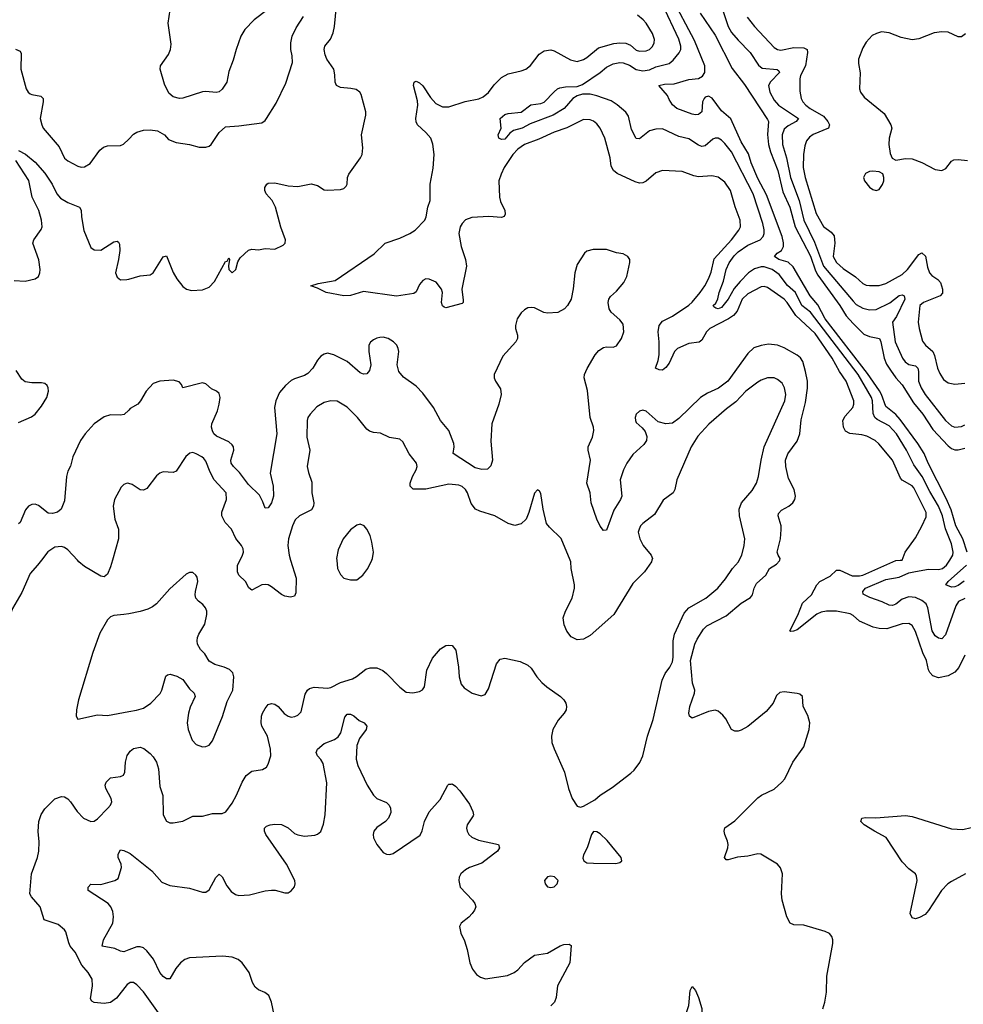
# Model space of a CAD drawing. Header units: inches. Extents: x 1649636 to 1815363, y 506543 to 641975.
# Tile 434 of 656: x 1739336 to 1745082, y 617297 to 623291. Entities that reach past the tile are written whole.
import ezdxf

# ---------------------------------------------------------------- set-up
doc = ezdxf.new("R2010")
doc.units = ezdxf.units.IN
doc.header["$MEASUREMENT"] = 0
for name, color, linetype in [('B7631', 7, 'Continuous'), ('B7632', 7, 'Continuous'), ('B7641', 7, 'Continuous'), ('B7642', 7, 'Continuous')]:
    doc.layers.add(name, color=color, linetype=linetype)

msp = doc.modelspace()

# ---------------------------------------------------------------- linework, layer by layer
at = {"layer": 'B7631', "color": 5}
for points, elevation in [([(1739468.4, 620000), (1739445.3, 619970), (1739400, 619920), (1739350, 619804.4), (1739293.6, 619706.4), (1739210, 619487), (1739190, 619463.7), (1739170, 619476), (1739122.6, 619622.6), (1739081.2, 619701.2), (1739050, 619792), (1739030, 619824.5), (1738978.7, 619878.7), (1738969.7, 619909.7), (1738962.9, 619970), (1738946.9, 620000)], 640), ([(1739901.3, 620000), (1739890, 619959.8), (1739870, 619916), (1739850, 619899.5), (1739830, 619902.7), (1739730, 619962), (1739697, 619990), (1739688, 620000)], 640), ([(1740000, 619674.5), (1739970, 619668.8), (1739910, 619664.5), (1739890, 619656.4), (1739870, 619636.9), (1739824.2, 619555.8), (1739781.9, 619438.1), (1739694.8, 619150), (1739681.5, 619090), (1739681.1, 619050), (1739690, 619033.4), (1739810, 619059.1), (1739870, 619054.9), (1740000, 619078.5)], 660), ([(1740000, 617423.7), (1739990, 617418), (1739926.5, 617333.5), (1739890, 617308.4), (1739850, 617302.4), (1739790, 617307.1), (1739775.1, 617315.1), (1739768, 617330), (1739779.8, 617410), (1739776.8, 617450), (1739753.1, 617490), (1739714.1, 617534.1), (1739674.8, 617614.8), (1739644.7, 617650), (1739635.1, 617670), (1739617.4, 617737.4), (1739609.6, 617750), (1739570, 617782.6), (1739486.3, 617810), (1739460.3, 617890), (1739408.2, 617950), (1739397.4, 617970), (1739408.7, 618090), (1739445.3, 618190), (1739453.3, 618230), (1739454.6, 618285.4), (1739449.3, 618349.3), (1739453.7, 618410), (1739468.1, 618451.9), (1739490, 618487.3), (1739550, 618546.7), (1739590, 618562.4), (1739610, 618560.4), (1739630, 618548.4), (1739646.7, 618530), (1739686, 618470), (1739724.4, 618430), (1739770, 618410.3), (1739790, 618412.4), (1739810, 618426.4), (1739873, 618490), (1739889.7, 618510), (1739896.9, 618530), (1739894.3, 618550), (1739861.5, 618610), (1739857.2, 618630), (1739862.2, 618650), (1739890, 618674.7), (1739950, 618682.6), (1739968.3, 618691.7), (1739976.4, 618710), (1739979.8, 618770), (1739990, 618811.8), (1740000, 618825.1)], 640), ([(1740000, 617627.5), (1739970, 617616.3), (1739950, 617620.5), (1739916.4, 617636.4), (1739839, 617650), (1739845.7, 617690), (1739903.5, 617790), (1739907.4, 617830), (1739902.7, 617862.7), (1739891.5, 617890), (1739875.6, 617910), (1739753.2, 617990), (1739752.7, 618010), (1739770, 618027.3), (1739830, 618025.3), (1739915.3, 618050), (1739936.6, 618063.4), (1739956.2, 618130), (1739953.6, 618150), (1739936.9, 618190), (1739936.2, 618210), (1739950, 618236.3), (1739970, 618233), (1740000, 618218.8)], 620)]:
    msp.add_lwpolyline(points, dxfattribs=dict(at, elevation=elevation))
at = {"layer": 'B7632', "color": 5}
for points, elevation in [([(1739310.4, 623110.4), (1739338.4, 623098.4), (1739344.9, 623084.9), (1739343.7, 622990), (1739375.5, 622870), (1739387.7, 622850), (1739400.3, 622840.3), (1739410, 622834.9), (1739464.9, 622824.9), (1739479.3, 622810), (1739480.3, 622790), (1739461.5, 622690), (1739470.3, 622650), (1739480.3, 622630), (1739576.1, 622516.1), (1739610, 622448.7), (1739630, 622432), (1739690, 622398.4), (1739710, 622392.7), (1739730, 622394.9), (1739764.6, 622415.4), (1739824.1, 622495.9), (1739845.9, 622514.1), (1739870, 622522.4), (1739950, 622525.5), (1739967.7, 622532.3), (1740000, 622564)], 640), ([(1739330, 622494), (1739372, 622472), (1739430, 622422.8), (1739490, 622355.8), (1739533.4, 622290), (1739563.2, 622230), (1739584.5, 622204.5), (1739630, 622176.9), (1739700.5, 622150), (1739710.2, 622130.2), (1739712.1, 622090), (1739726.7, 622006.7), (1739770, 621903.8), (1739790, 621890.4), (1739830, 621888.5), (1739910, 621937.6), (1739930, 621942), (1739937.3, 621937.3), (1739944.4, 621924.4), (1739945.8, 621885.9), (1739938.5, 621830), (1739920.3, 621750), (1739930, 621723), (1739950, 621707.9), (1739989, 621709), (1740000, 621712.1)], 620), ([(1739302.4, 621702.4), (1739370, 621699.5), (1739430, 621713.4), (1739450, 621726.4), (1739459.3, 621750), (1739460.2, 621770), (1739452, 621828), (1739416.8, 621930), (1739421.7, 621950), (1739467.5, 622012.5), (1739473.5, 622030), (1739469.8, 622070), (1739452, 622130), (1739412.8, 622210), (1739391.3, 622311.3), (1739313.2, 622433.2)], 620), ([(1739330, 620839), (1739407.3, 620872.7), (1739431.5, 620888.5), (1739470, 620937.1), (1739501.1, 620990), (1739511.5, 621030), (1739509.6, 621049.6), (1739502.9, 621062.9), (1739490, 621076), (1739470, 621080.9), (1739410, 621079.6), (1739370, 621085.6), (1739350, 621102), (1739314.9, 621154.9)], 620), ([(1740000, 620914), (1739972.3, 620887.7), (1739950, 620883.1), (1739890, 620885.1), (1739850, 620873.5), (1739790.3, 620830), (1739735.3, 620770), (1739706.7, 620730), (1739660.3, 620630), (1739646.3, 620573.7), (1739630, 620542.7), (1739621.3, 620510), (1739610, 620362), (1739588.7, 620311.3), (1739567.5, 620292.5), (1739535.3, 620284.7), (1739510, 620286.4), (1739450, 620332.3), (1739430, 620340.9), (1739410, 620338.4), (1739390, 620329.6), (1739372.3, 620307.7), (1739338.4, 620230), (1739330, 620222.4)], 620), ([(1740000, 620466.8), (1739990, 620469.3), (1739970, 620461.2), (1739954.4, 620445.6), (1739914.4, 620370), (1739904.9, 620330), (1739914.9, 620250), (1739937.4, 620190), (1739937.9, 620130), (1739901.3, 620000)], 640), ([(1739688, 620000), (1739630, 620064.4), (1739610, 620076.9), (1739590, 620084), (1739550, 620079.7), (1739508.2, 620051.8), (1739468.4, 620000)], 640)]:
    msp.add_lwpolyline(points, dxfattribs=dict(at, elevation=elevation))
at = {"layer": 'B7641', "color": 5}
for points, elevation in [([(1740000, 618825.1), (1740010, 618838.3), (1740030, 618853.4), (1740070, 618862.3), (1740093.1, 618853.1), (1740130, 618824.4), (1740150, 618803.8), (1740170.2, 618770), (1740181.5, 618730), (1740190, 618622), (1740208.5, 618568.5), (1740210.5, 618450.5), (1740230, 618411), (1740250, 618401), (1740270, 618400.7), (1740330, 618410.7), (1740390, 618442.4), (1740450, 618441.2), (1740510, 618457.3), (1740570, 618459), (1740591.2, 618468.8), (1740630, 618521.7), (1740657, 618570), (1740690.9, 618650), (1740715.8, 618690), (1740750, 618716), (1740814.2, 618725.8), (1740838.7, 618741.3), (1740850, 618758), (1740865.6, 618810), (1740864.2, 618850), (1740844.4, 618930), (1740811.1, 618990), (1740806, 619010), (1740808.6, 619050), (1740815.1, 619070), (1740830, 619098), (1740850, 619121.6), (1740870, 619128.2), (1740890, 619123.8), (1740910, 619110.4), (1740946.6, 619066.6), (1740970, 619050.3), (1740990, 619045.6), (1741012, 619048), (1741030, 619056.1), (1741050, 619077.6), (1741075, 619185), (1741088.8, 619210), (1741101.4, 619218.6), (1741130, 619226.8), (1741210, 619220.8), (1741230, 619225.1), (1741290, 619255), (1741362.4, 619277.6), (1741387.8, 619292.2), (1741443.1, 619336.9), (1741470, 619345.7), (1741510, 619344.2), (1741547.9, 619327.9), (1741570.4, 619310), (1741650, 619226.4), (1741690, 619197.4), (1741730, 619192.6), (1741770, 619201.7), (1741788.4, 619211.6), (1741801.6, 619230), (1741815.1, 619330), (1741850, 619403), (1741898.3, 619461.7), (1741930, 619480.7), (1741950, 619482.8), (1741970, 619481), (1741992.8, 619452.8), (1742008.2, 619350), (1742012.4, 619290), (1742025.1, 619245.1), (1742043.1, 619223.1), (1742091.3, 619190), (1742145.2, 619174.8), (1742170, 619182.8), (1742190, 619218), (1742239.5, 619370), (1742262.7, 619397.3), (1742290, 619403.8), (1742382.8, 619382.8), (1742430, 619360.7), (1742450, 619342.8), (1742484.9, 619290), (1742515.8, 619255.8), (1742544.9, 619230), (1742630, 619170.4), (1742650.3, 619150.2), (1742662.4, 619130), (1742666.4, 619110), (1742663.1, 619090), (1742651.6, 619068.5), (1742614.1, 619025.9), (1742582.4, 618970), (1742574.9, 618930), (1742577.1, 618890), (1742590, 618851), (1742654.4, 618710), (1742678.4, 618610), (1742699.3, 618550), (1742730, 618502.8), (1742750, 618496.3), (1742770, 618502.4), (1742838.2, 618541.8), (1742869.8, 618570.2), (1742942.6, 618617.4), (1743056.5, 618703.5), (1743078, 618722), (1743111.6, 618768.4), (1743129.7, 618810), (1743158.3, 618930), (1743192.6, 619030), (1743248.8, 619270), (1743265.8, 619310), (1743295, 619350), (1743310, 619380.7), (1743314.3, 619410), (1743315, 619510), (1743322.2, 619550), (1743382.6, 619677.4), (1743410, 619711.2), (1743514, 619770), (1743587.2, 619830), (1743633.9, 619886.1), (1743675.6, 619950), (1743711.8, 619990), (1743717, 620000)], 640), ([(1740985.5, 620000), (1741019.2, 619890), (1741018, 619802), (1741010, 619780.9), (1740985.3, 619774.7), (1740950, 619781.1), (1740930, 619791.1), (1740870, 619838), (1740850, 619849.7), (1740830, 619853.3), (1740810, 619849.7), (1740750, 619818.4), (1740731.3, 619831.3), (1740710.9, 619870.9), (1740671.3, 619910), (1740662, 619930), (1740662.8, 619970), (1740678.3, 620000)], 640), ([(1741266.5, 620000), (1741272.2, 619950), (1741290, 619914), (1741310, 619890.6), (1741350, 619880.5), (1741390, 619880.7), (1741426, 619910), (1741455.1, 619950), (1741479.6, 620000)], 660), ([(1743186.1, 620000), (1743183.7, 619990), (1743139.5, 619930), (1743070, 619857.6), (1742954, 619670), (1742810, 619541.6), (1742770, 619520.5), (1742730, 619516.2), (1742694.7, 619534.7), (1742668.4, 619568.4), (1742652.3, 619607.7), (1742645.2, 619650), (1742659.5, 619690), (1742699.5, 619770), (1742714, 619830), (1742714, 619850), (1742694, 619950), (1742691.8, 619990), (1742687.7, 620000)], 640), ([(1744226, 617270), (1744238.4, 617310), (1744248.9, 617370), (1744251.6, 617468.4), (1744287.3, 617667.3), (1744287.3, 617690), (1744280.9, 617710), (1744267.6, 617727.6), (1744240.5, 617740.5), (1744110, 617777.6), (1744050, 617779.6), (1744027.6, 617790), (1744006.9, 617830), (1743978.9, 617930), (1743973.7, 617970), (1743979.7, 618090), (1743968.1, 618128.1), (1743949.7, 618149.7), (1743848, 618210), (1743830, 618212), (1743770, 618198.5), (1743707.1, 618192.9), (1743650, 618176.2), (1743637.2, 618177.2), (1743627, 618190), (1743648, 618250), (1743649.7, 618270), (1743646.3, 618290), (1743629.6, 618330.4), (1743626, 618350), (1743629.8, 618370.2), (1743690, 618414), (1743830, 618554.4), (1743852.7, 618570), (1743930, 618607), (1743977.6, 618650), (1743995.1, 618670), (1744044.2, 618770), (1744110, 618864.9), (1744143.7, 618970), (1744146.6, 619010), (1744135.1, 619055.1), (1744107, 619110), (1744102, 619170), (1744085.2, 619185.2), (1744069.4, 619189.4), (1743990, 619199.7), (1743964.4, 619195.6), (1743943.4, 619176.6), (1743923, 619130), (1743881.1, 619078.9), (1743770, 618988), (1743730, 618965.6), (1743710, 618959.6), (1743690, 618959.6), (1743670, 618969.6), (1743635.3, 619035.3), (1743617.8, 619057.8), (1743590, 619081.6), (1743570, 619086.6), (1743530, 619078.8), (1743430, 619038.3), (1743413.6, 619050), (1743409.8, 619069.8), (1743415.9, 619110), (1743445.8, 619190), (1743447.6, 619210), (1743432.4, 619252.4), (1743420.7, 619390), (1743447.3, 619490), (1743460.5, 619519.5), (1743499.8, 619580.2), (1743519, 619601), (1743638, 619662), (1743730, 619739.3), (1743785.9, 619774.1), (1743798.5, 619790), (1743809, 619830), (1743822.5, 619857.5), (1743878.8, 619910), (1743902.5, 619950), (1743943.5, 619976.5), (1743963.3, 619996.7), (1743964.1, 620000)], 620), ([(1745090, 619421.6), (1745053.4, 619346.6), (1745030, 619318.9), (1744990, 619296.3), (1744930, 619284.7), (1744895.9, 619295.9), (1744877.5, 619317.5), (1744870, 619332.3), (1744856.8, 619390), (1744836, 619436), (1744790, 619566), (1744770, 619602.6), (1744750, 619614.5), (1744710, 619613.5), (1744616.9, 619583.1), (1744570, 619584.4), (1744533.2, 619593.2), (1744450, 619629.8), (1744410, 619664), (1744392.9, 619672.9), (1744310, 619689.5), (1744249.2, 619690.8), (1744215.5, 619684.5), (1744190, 619672.1), (1744070, 619577.4), (1744048.4, 619568.5), (1744030, 619566), (1744025.1, 619570), (1744073.5, 619666.5), (1744101.6, 619738.4), (1744158, 619790), (1744189.3, 619850.7), (1744208.5, 619871.5), (1744270, 619902.7), (1744310, 619939.7), (1744330, 619940.2), (1744404.7, 619904.7), (1744450, 619904.6), (1744470, 619909.6), (1744670, 619998), (1744696.7, 620000)], 580), ([(1745090, 619767.8), (1745052, 619748), (1745036.8, 619723.2), (1744973.6, 619546.4), (1744950, 619521.7), (1744930, 619525.1), (1744910, 619539.7), (1744891.6, 619570), (1744866.4, 619710), (1744854.7, 619734.7), (1744830, 619755.9), (1744790, 619772.8), (1744750, 619777.7), (1744710, 619763), (1744670, 619731.9), (1744650, 619724.1), (1744630, 619725.7), (1744587.4, 619747.4), (1744512.7, 619772.7), (1744472.8, 619792.8), (1744469.7, 619810), (1744485.3, 619830), (1744610, 619882.8), (1744690, 619897.7), (1744750, 619922.4), (1744790, 619932), (1744870, 619946.5), (1744930, 619943.9), (1744955.4, 619950), (1744978.6, 619970), (1744998.6, 620000)], 560), ([(1745086.8, 619873.2), (1745050, 619845.7), (1745030, 619837.9), (1745010, 619836.2), (1744975.1, 619850), (1744989.6, 619870), (1745101.4, 619970)], 540), ([(1740000, 619078.5), (1740047.1, 619087.1), (1740090, 619100.3), (1740134.7, 619130), (1740191.5, 619188.5), (1740202.6, 619210), (1740226.3, 619293.7), (1740237, 619303), (1740252.9, 619307.1), (1740294.1, 619294.1), (1740330, 619273.4), (1740370, 619216.3), (1740398.8, 619190), (1740404, 619170), (1740374.4, 619105.6), (1740364.2, 619070), (1740356.5, 619010), (1740362, 618970), (1740385.7, 618905.7), (1740410, 618878.8), (1740450, 618864.9), (1740470, 618866.8), (1740490, 618874.8), (1740510, 618901), (1740571.7, 619048.3), (1740600.3, 619139.7), (1740633.6, 619210), (1740639.3, 619290), (1740634, 619314), (1740614, 619334), (1740582, 619350), (1740524.9, 619364.9), (1740490, 619386.6), (1740463.7, 619430), (1740436.9, 619456.9), (1740419.6, 619490), (1740416.2, 619510), (1740419.5, 619530), (1740427, 619550), (1740463.7, 619610), (1740475.6, 619670), (1740475.1, 619690), (1740467.3, 619710), (1740452, 619730), (1740426, 619750), (1740409.5, 619770), (1740405.1, 619790), (1740407.3, 619810), (1740420.9, 619870), (1740416.6, 619896.6), (1740409, 619910), (1740390, 619925.2), (1740370, 619926), (1740350, 619916), (1740250, 619825.2), (1740170, 619734.5), (1740144.2, 619715.8), (1740117.5, 619702.5), (1740070, 619687.8), (1740000, 619674.5)], 660), ([(1740000, 618218.8), (1740010, 618214), (1740140.9, 618110), (1740201.1, 618041.1), (1740250, 618019.6), (1740370, 618003.8), (1740450, 617978.5), (1740470, 617978.9), (1740490, 617994), (1740530, 618067.7), (1740550, 618088), (1740570, 618073), (1740597.4, 618017.4), (1740623.6, 617983.6), (1740650, 617964.6), (1740670, 617959.6), (1740736.3, 617963.7), (1740830, 617987.4), (1740870, 617992.2), (1740892.1, 617992.1), (1740950, 617975.5), (1740970, 617976.3), (1740990, 617987.7), (1741010, 618012), (1741014.5, 618030), (1741011.8, 618050), (1740960.5, 618150), (1740835.3, 618330), (1740826, 618350), (1740826, 618370), (1740838.9, 618381.1), (1740861.2, 618390), (1740890, 618393.7), (1740930, 618390.9), (1740970, 618370.2), (1741010, 618336.5), (1741030, 618327.8), (1741070, 618320.6), (1741134.3, 618325.7), (1741150, 618332), (1741170.8, 618349.2), (1741186.6, 618393.4), (1741196.8, 618450), (1741205.9, 618645.9), (1741183.6, 618763.6), (1741170, 618787.3), (1741149.6, 618810), (1741140.7, 618830), (1741149.5, 618850), (1741190, 618884.6), (1741252.1, 618907.9), (1741275.2, 618924.8), (1741291.2, 618950), (1741315.1, 619044.9), (1741330, 619062), (1741350, 619063), (1741370, 619053), (1741403.9, 619023.9), (1741434, 619010), (1741450.5, 618990), (1741445.5, 618970), (1741404.7, 618915.3), (1741390, 618873.2), (1741384.3, 618790), (1741394.4, 618750), (1741451.4, 618630), (1741490, 618570.4), (1741510, 618550.4), (1741570, 618524.4), (1741586, 618510), (1741594.9, 618490), (1741595.4, 618464.6), (1741581.3, 618430), (1741563.8, 618410), (1741510, 618373.3), (1741493.4, 618350), (1741488.2, 618330), (1741490.3, 618310), (1741510, 618270.4), (1741550, 618221.3), (1741570.3, 618210.3), (1741590, 618208.8), (1741610, 618215.3), (1741774.2, 618325.8), (1741787.6, 618352.4), (1741801.8, 618410), (1741830, 618468.5), (1741897, 618543), (1741943.5, 618630), (1741950, 618636.5), (1741962.4, 618637.6), (1741970, 618638), (1741990, 618624.5), (1742017, 618597), (1742074.6, 618514.6), (1742095.8, 618470), (1742099.6, 618450), (1742096.9, 618443.1), (1742060.7, 618390), (1742057.3, 618370), (1742060.3, 618350), (1742070.4, 618330), (1742090, 618313.4), (1742130, 618295.6), (1742250.7, 618270), (1742257.6, 618250), (1742244.9, 618230), (1742221.3, 618210), (1742150, 618155.4), (1742076, 618130), (1742050, 618116.2), (1742023, 618090), (1742013, 618070), (1742010.5, 618050), (1742019.1, 618010), (1742093, 617930), (1742108, 617910), (1742113, 617890), (1742105.5, 617870), (1742090.5, 617850), (1742070, 617826.6), (1742024.7, 617790), (1742014.8, 617770), (1742023, 617730), (1742043.9, 617683.9), (1742061.3, 617630), (1742077, 617550), (1742092.7, 617510), (1742118.3, 617478.3), (1742142, 617462), (1742172.1, 617452.1), (1742307, 617473), (1742346, 617490), (1742370, 617506.7), (1742410, 617552.2), (1742470, 617595.8), (1742550, 617609), (1742627.2, 617652.8), (1742650, 617661.1), (1742682, 617662), (1742694.2, 617654.2), (1742686.5, 617550), (1742611.7, 617410), (1742602, 617338), (1742592, 617310), (1742570, 617287)], 620), ([(1745094.6, 618090), (1745010, 618045.2), (1744988.2, 618030), (1744949, 617990), (1744870, 617866.8), (1744850, 617842.5), (1744815.8, 617824.2), (1744790, 617817.2), (1744770, 617823.6), (1744757.7, 617850), (1744801.4, 618050), (1744797.4, 618077.4), (1744789.8, 618090), (1744750, 618122.4), (1744710, 618163.4), (1744612.4, 618312.4), (1744540.9, 618350), (1744477.7, 618390), (1744456.9, 618410), (1744463.7, 618430), (1744486.3, 618433.6), (1744548.4, 618431.6), (1744730, 618447), (1744770, 618439.2), (1745010, 618365.7), (1745078.3, 618361.7), (1745130, 618372.6)], 580), ([(1740893.9, 617193.9), (1740869.8, 617309.8), (1740852.8, 617350), (1740828.8, 617368.8), (1740790, 617384.7), (1740770, 617401.3), (1740754.5, 617430), (1740733.5, 617490), (1740690, 617548.6), (1740666.3, 617570), (1740630, 617583.7), (1740571, 617589), (1740370, 617579.8), (1740341.3, 617570), (1740315.3, 617550), (1740286.3, 617513.7), (1740250, 617451.6), (1740230, 617451.2), (1740210, 617466.2), (1740190, 617489.8), (1740151.2, 617571.2), (1740110, 617622), (1740090, 617639.7), (1740070, 617647.4), (1740050, 617646.2), (1740000, 617627.5)], 620), ([(1740000, 616659.3), (1740090, 616658.9), (1740130, 616670.3), (1740170, 616694.4), (1740197.4, 616730), (1740234.3, 616810), (1740287.9, 616872), (1740330, 616957.3), (1740372.3, 617030), (1740374.5, 617050), (1740362, 617090), (1740325.1, 617145.1), (1740266, 617190), (1740191.6, 617231.6), (1740090, 617373.6), (1740050, 617415.1), (1740030, 617429.4), (1740010, 617429.4), (1740000, 617423.7)], 640)]:
    msp.add_lwpolyline(points, dxfattribs=dict(at, elevation=elevation))
for points, elevation in [([(1742830, 618349), (1742817.3, 618330), (1742790.7, 618249.3), (1742770, 618206), (1742766, 618186), (1742772, 618170), (1742790, 618158), (1742830, 618156), (1742965.6, 618154.4), (1742990, 618161), (1743002, 618170), (1742999, 618190), (1742913.4, 618293.4), (1742870, 618335.1), (1742850, 618346.6)], 640), ([(1742570, 618076), (1742550, 618073.2), (1742531, 618050), (1742536, 618030), (1742550, 618011.3), (1742570, 618007.3), (1742590, 618011.3), (1742608.7, 618030), (1742614, 618050), (1742592, 618072)], 640), ([(1743470, 617175.3), (1743398, 617210), (1743389.1, 617229.1), (1743409.6, 617290), (1743419.3, 617380.7), (1743430, 617404.7), (1743450, 617381), (1743470, 617338), (1743490.4, 617270.3), (1743490, 617208)], 620)]:
    msp.add_lwpolyline(points, close=True, dxfattribs=dict(at, elevation=elevation))
at = {"layer": 'B7642', "color": 5}
for points, elevation in [([(1740000, 621712.1), (1740070, 621731.3), (1740130, 621737), (1740150, 621750.4), (1740210, 621846.4), (1740230, 621853.4), (1740270.7, 621750.7), (1740292.6, 621712.6), (1740330, 621667.2), (1740351.1, 621651.1), (1740382.2, 621642.2), (1740450, 621645.8), (1740490, 621662.6), (1740522.7, 621697.3), (1740590, 621819.1), (1740599.5, 621820.5), (1740610, 621842), (1740613.4, 621830), (1740607.9, 621792.1), (1740610.6, 621770), (1740630, 621750.6), (1740653.1, 621770), (1740663.8, 621816.2), (1740678.2, 621841.8), (1740730, 621887), (1740750, 621893.7), (1740790, 621890.3), (1740830, 621897), (1740890, 621893.4), (1740941.5, 621918.5), (1740952, 621930), (1740955.1, 621950), (1740926.9, 622026.9), (1740894.2, 622150), (1740873.3, 622190), (1740837.2, 622230), (1740828, 622250), (1740828.1, 622270), (1740840.5, 622290), (1740850, 622296.5), (1740890, 622298), (1740970, 622279.4), (1741030, 622274.7), (1741111.4, 622291.4), (1741150, 622282), (1741190, 622255.5), (1741210, 622252.7), (1741290, 622256.4), (1741310, 622263.8), (1741323.3, 622276.7), (1741329.7, 622290.3), (1741332.6, 622330), (1741339.7, 622350), (1741411.2, 622450), (1741421.1, 622470), (1741426.2, 622510), (1741416.8, 622590), (1741444.7, 622710), (1741443.5, 622730), (1741415, 622835.1), (1741407.3, 622850), (1741385.1, 622865.1), (1741352.5, 622872.5), (1741290, 622877.2), (1741265.7, 622890), (1741256.8, 622910), (1741255.9, 622955.9), (1741248.8, 622988.8), (1741205.8, 623050), (1741195.8, 623075.8), (1741189.8, 623110), (1741194.8, 623130), (1741228.8, 623171.2), (1741245.6, 623210), (1741253.4, 623250), (1741264.4, 623375.6)], 620), ([(1744998.6, 620000), (1745018.5, 620030), (1745019.9, 620050), (1745010, 620099.7), (1744972.1, 620192.1), (1744955.6, 620270), (1744930, 620329.9), (1744878.1, 620418.1), (1744831.1, 620510), (1744780.7, 620580.7), (1744736.4, 620670), (1744674.4, 620770), (1744630, 620818.4), (1744557.4, 620857.4), (1744543.6, 620870), (1744532.9, 620892.9), (1744528.2, 620970), (1744522.3, 620990), (1744441.7, 621130), (1744150.7, 621510), (1744097.7, 621550), (1744060.4, 621630), (1744011.8, 621671.8), (1743960.4, 621740.4), (1743917, 621770), (1743870, 621786.8), (1743850, 621787.2), (1743810, 621774.8), (1743773.2, 621750), (1743722.1, 621697.9), (1743686.2, 621653.8), (1743650, 621589.8), (1743610, 621539.2), (1743590, 621531.5), (1743574, 621534), (1743562.5, 621542.5), (1743559.3, 621550), (1743575.3, 621564.7), (1743587.8, 621592.2), (1743594.5, 621630), (1743621.2, 621698.8), (1743637.6, 621770), (1743656.2, 621810), (1743686.5, 621853.5), (1743710, 621877.7), (1743770, 621919.1), (1743845.4, 621950), (1743863.1, 621970), (1743868.2, 621990), (1743869, 622011), (1743861, 622050), (1743801.9, 622230), (1743670, 622486.3), (1743630, 622537.2), (1743610, 622558), (1743590, 622569.7), (1743570, 622569.7), (1743556.9, 622563.1), (1743510, 622522.4), (1743490, 622518.9), (1743470, 622526.9), (1743410, 622566.2), (1743350, 622579.3), (1743250, 622626.2), (1743210, 622625), (1743170, 622614.2), (1743110, 622565.4), (1743090, 622568), (1743062.1, 622622.1), (1743043.8, 622703.8), (1743027.1, 622727.1), (1742973.1, 622773.1), (1742937.1, 622797.1), (1742850, 622827.9), (1742810, 622836.9), (1742763.3, 622836.7), (1742730, 622827.3), (1742704.3, 622810), (1742651.8, 622750), (1742583.7, 622710), (1742444, 622656), (1742394.8, 622630), (1742343.5, 622616.5), (1742319.9, 622600.1), (1742290, 622563.6), (1742270, 622562), (1742254, 622570), (1742249, 622590), (1742268.7, 622630), (1742261.2, 622690), (1742290, 622714), (1742310, 622720.4), (1742390, 622726.8), (1742447.6, 622772.4), (1742510, 622780.2), (1742530, 622789.3), (1742590, 622851.5), (1742610, 622869), (1742624.6, 622875.4), (1742658.6, 622881.4), (1742730, 622883.4), (1742762.9, 622897.1), (1742871.4, 622968.6), (1742910, 623001.5), (1742950, 623021.8), (1742989.9, 623030.1), (1743010, 623028.3), (1743050, 623013.3), (1743090, 622988.1), (1743130, 622980.2), (1743170, 622986.3), (1743210, 623003.7), (1743290, 623025), (1743315.9, 623044.1), (1743351.8, 623088.2), (1743361.1, 623110), (1743362.4, 623130), (1743350, 623172.1), (1743250, 623382.4)], 560), ([(1745105.6, 620050), (1745078.1, 620130), (1745035.2, 620210), (1745007.1, 620307.1), (1744976.6, 620376.6), (1744867.4, 620590), (1744842.5, 620650), (1744805, 620710), (1744697.4, 620857.4), (1744670, 620886.6), (1744610, 620936.5), (1744584.2, 621010), (1744571.8, 621031.8), (1744497.7, 621137.7), (1744240.7, 621470), (1744195.1, 621555.1), (1744149, 621610), (1744046.2, 621786.2), (1744014.2, 621814.2), (1743958, 621830), (1743931.1, 621850), (1743947.8, 621870), (1743973.8, 621886.2), (1743986.8, 621910), (1743986.9, 621933.1), (1743978.3, 621970), (1743883.7, 622223.7), (1743830, 622324.2), (1743790, 622419.6), (1743774, 622474), (1743730, 622546.2), (1743666.9, 622686.9), (1743610, 622735.9), (1743553.3, 622813.3), (1743530, 622826.1), (1743510, 622818.3), (1743502.8, 622810), (1743493.2, 622790), (1743490.1, 622730), (1743470, 622714), (1743450, 622711.4), (1743430, 622715.6), (1743337.2, 622750), (1743310, 622773.2), (1743290, 622804), (1743281.2, 622830), (1743228.7, 622890), (1743262.2, 622897.8), (1743320.1, 622899.9), (1743410, 622926.7), (1743470, 622932.5), (1743492.6, 622947.4), (1743507.7, 622970), (1743508.7, 623010), (1743444.7, 623164.7), (1743304.1, 623430)], 540), ([(1743603.5, 623390), (1743649.7, 623250), (1743670, 623212.5), (1743710, 623165.3), (1743784.8, 623090), (1743833.7, 623013.7), (1743856.6, 622996.6), (1743947.3, 622987.3), (1743959.1, 622979.1), (1743963.2, 622970), (1743907.6, 622912.4), (1743896, 622890), (1743904, 622850), (1743930, 622801.6), (1743956.3, 622770), (1744079, 622690), (1744064.4, 622670), (1744014.5, 622645.5), (1743990, 622623.5), (1743978.3, 622590), (1743979.8, 622530), (1744004.7, 622450), (1744029.3, 622330), (1744082, 622190), (1744110.1, 622070), (1744175.9, 621935.9), (1744229.7, 621790), (1744410, 621576.6), (1744430, 621557.3), (1744470, 621534.6), (1744510, 621524.2), (1744550, 621527.4), (1744633.9, 621566.1), (1744690, 621610.7), (1744710, 621615.5), (1744720.9, 621610), (1744725.9, 621590), (1744675.4, 621484.6), (1744649.4, 621450), (1744666.6, 621330), (1744711.6, 621230), (1744727, 621207), (1744750, 621191), (1744790, 621184.2), (1744804.2, 621170), (1744809.4, 621150), (1744809, 621090), (1744825.2, 621050), (1744850.1, 621010), (1744973.8, 620850), (1745010, 620817.8), (1745030, 620810.2), (1745070, 620814), (1745090, 620825.2)], 560), ([(1740846.9, 623353.1), (1740763, 623290), (1740707.2, 623230), (1740683.1, 623190), (1740653.7, 623110), (1740635.8, 623044.2), (1740610, 622975.3), (1740597, 622910), (1740570, 622867), (1740550, 622852), (1740532.5, 622847.5), (1740470, 622854.5), (1740450, 622852), (1740330, 622814), (1740310, 622811.8), (1740270, 622820.9), (1740243.5, 622843.5), (1740218.6, 622898.6), (1740192.3, 622990), (1740192.7, 623010), (1740242, 623078), (1740255.1, 623110), (1740258.4, 623141.6), (1740240.5, 623270), (1740253.3, 623350)], 640), ([(1744696.7, 620000), (1744710, 620001), (1744727.6, 620050), (1744790, 620136.4), (1744830, 620207), (1744854.7, 620265.3), (1744855.2, 620290), (1744780.2, 620440.2), (1744770, 620453.9), (1744710, 620488.3), (1744699.9, 620499.9), (1744650, 620608.6), (1744568.2, 620708.2), (1744544, 620730), (1744495, 620755), (1744463.2, 620763.2), (1744390, 620770.6), (1744365, 620785), (1744352.3, 620810), (1744348.7, 620850), (1744362.5, 620877.5), (1744408.9, 620930), (1744415.2, 620950), (1744414, 620970), (1744369.2, 621090), (1744328.3, 621150), (1744283.8, 621230), (1744180, 621380), (1744062.3, 621490), (1744010, 621569.2), (1743990.5, 621590), (1743890, 621660.7), (1743870, 621666.3), (1743850, 621663.5), (1743770, 621622.4), (1743734.3, 621590), (1743703.8, 621516.2), (1743683, 621490), (1743651.2, 621468.8), (1743537.8, 621410), (1743517.8, 621390), (1743490, 621339.3), (1743473.2, 621326.8), (1743410, 621318.5), (1743341, 621290), (1743324.1, 621270), (1743290, 621199.8), (1743270, 621173.6), (1743250, 621158), (1743230, 621158.3), (1743206.6, 621170), (1743223.5, 621216.5), (1743228.9, 621251.1), (1743229.5, 621330), (1743223.4, 621390), (1743230.5, 621430), (1743250, 621454.8), (1743310, 621486.8), (1743410, 621553.7), (1743430, 621570.7), (1743480.2, 621630), (1743508.4, 621670), (1743530, 621712.9), (1743545.8, 621754.3), (1743565.5, 621834.5), (1743669.9, 621950), (1743715.8, 622010), (1743724.7, 622030), (1743723.4, 622070), (1743692.4, 622152.4), (1743664.9, 622250), (1743630, 622300.8), (1743590, 622331.7), (1743550, 622340.2), (1743470, 622333.9), (1743440.2, 622340.2), (1743370, 622367), (1743250, 622372.4), (1743210, 622359.1), (1743150, 622308.6), (1743130, 622298.2), (1743110, 622295.6), (1743082.8, 622302.8), (1742973.6, 622353.6), (1742952, 622372), (1742938.5, 622398.5), (1742930.6, 622450.6), (1742899, 622570), (1742870, 622629.7), (1742850, 622655.8), (1742830, 622672.4), (1742810, 622681.5), (1742770, 622682.8), (1742668.1, 622631.9), (1742590, 622606.5), (1742497.5, 622562.5), (1742410, 622531), (1742370, 622502.3), (1742339.6, 622470), (1742286.1, 622390), (1742266.8, 622350), (1742254.4, 622310), (1742258, 622210), (1742263.8, 622183.8), (1742291, 622130), (1742292.2, 622107.8), (1742286.4, 622093.6), (1742270, 622086.9), (1742193.5, 622093.5), (1742090, 622087.4), (1742050, 622071.6), (1742029.6, 622050.4), (1742017.9, 622030), (1742010.8, 621990), (1742025, 621910), (1742050.6, 621830), (1742057.1, 621790), (1742028.6, 621650), (1742036.9, 621583.1), (1742036.2, 621570), (1742030, 621562.3), (1741930, 621535.8), (1741920.8, 621540.8), (1741910, 621549.6), (1741903.9, 621570), (1741909.8, 621629.8), (1741904.5, 621650), (1741872.7, 621692.7), (1741830, 621711.6), (1741810, 621712.4), (1741790, 621703.4), (1741770, 621678.2), (1741750, 621633.3), (1741735.9, 621624.1), (1741630, 621608.4), (1741430, 621636.8), (1741350, 621611.7), (1741310, 621609.9), (1741202.7, 621630), (1741150, 621656.9), (1741109.2, 621670), (1741154.3, 621685.7), (1741256.2, 621703.8), (1741494.6, 621865.4), (1741562, 621930), (1741650, 621960.9), (1741712.6, 621990), (1741743.5, 622010), (1741803.1, 622070), (1741811.8, 622090), (1741820.4, 622150), (1741835, 622190), (1741835.2, 622290), (1741854, 622386), (1741860.6, 622470), (1741852.5, 622532.5), (1741839.6, 622570), (1741810, 622604.7), (1741759.3, 622650), (1741749.9, 622669.9), (1741748.6, 622690), (1741759.8, 622770), (1741757.7, 622797.7), (1741734.5, 622890), (1741737.6, 622910), (1741744.7, 622915.3), (1741750, 622916.9), (1741770, 622906.7), (1741790, 622887.8), (1741837.8, 622817.8), (1741870, 622780.7), (1741910, 622760.2), (1741950, 622760.2), (1742047.7, 622792.3), (1742131.3, 622808.7), (1742159.1, 622820.9), (1742190, 622847.4), (1742225.8, 622894.2), (1742270, 622938.2), (1742310, 622960.7), (1742390, 622978.5), (1742418.4, 622990), (1742447.3, 623012.7), (1742499.8, 623080.2), (1742530, 623100.3), (1742570, 623107.2), (1742590, 623102), (1742690, 623046.5), (1742730, 623035.6), (1742770, 623047.8), (1742790, 623060.3), (1742860, 623120), (1742953.9, 623146.1), (1742990, 623150.2), (1743027.2, 623147.2), (1743055.1, 623135.1), (1743090, 623105.3), (1743110, 623098.9), (1743150, 623100.3), (1743170, 623108.9), (1743190, 623128.5), (1743198.8, 623150), (1743200.8, 623170), (1743190, 623207.3), (1743150, 623269.5), (1743133.3, 623290), (1743098.4, 623318.4)], 580), ([(1743478.7, 623330), (1743570, 623196.3), (1743674.4, 622994.4), (1743750, 622897.1), (1743890, 622683.8), (1743895, 622670), (1743889, 622591), (1743895.8, 622530), (1743907.1, 622487.1), (1743952.2, 622372.2), (1743981.9, 622241.9), (1744024.4, 622150), (1744057.6, 622030), (1744151.3, 621851.3), (1744182.6, 621762.6), (1744196.3, 621736.3), (1744330, 621551.7), (1744368.6, 621488.6), (1744410, 621440.9), (1744476.4, 621376.4), (1744510, 621362), (1744570.3, 621350), (1744578.6, 621330), (1744600.1, 621230), (1744614.6, 621194.6), (1744637.7, 621157.7), (1744670.8, 621110.8), (1744710, 621068.2), (1744778.6, 620958.6), (1744834.5, 620890), (1744896.5, 620796.5), (1744990, 620696.3), (1745010, 620679.4), (1745030, 620672.5), (1745050, 620671.8), (1745090, 620681.5)], 540), ([(1740000, 622564), (1740030, 622593.4), (1740050, 622605.5), (1740090, 622619.1), (1740130, 622621), (1740174.4, 622614.4), (1740218, 622590), (1740242, 622562), (1740290, 622542.8), (1740370, 622530.6), (1740430, 622514), (1740470, 622514), (1740490, 622520.7), (1740501.2, 622530), (1740550, 622604), (1740590, 622639.1), (1740670, 622643.8), (1740810, 622663.1), (1740830, 622677), (1740839.7, 622690), (1740897.5, 622782.5), (1740955.8, 622904.2), (1740997, 623030), (1740995.1, 623070), (1740986.9, 623110), (1740988.2, 623150), (1740995.8, 623190), (1741019.7, 623240.3), (1741063.7, 623310)], 640), ([(1743765.1, 623305.1), (1743809.2, 623250), (1743930, 623120.7), (1743950, 623110.2), (1743970, 623106.2), (1744050, 623120.7), (1744110, 623119.4), (1744131.1, 623110), (1744133.5, 623090), (1744120.1, 623010), (1744090.2, 622950), (1744085.6, 622930), (1744085.4, 622854.6), (1744094, 622810), (1744104.3, 622790), (1744122.5, 622770), (1744148.7, 622750), (1744230, 622703.6), (1744256.9, 622670), (1744267.1, 622650), (1744261.7, 622630), (1744167.7, 622592.3), (1744144.6, 622575.4), (1744126.9, 622553.1), (1744117.2, 622522.8), (1744109.2, 622470.8), (1744106.1, 622390), (1744119.4, 622330), (1744184.8, 622110), (1744230, 622031.1), (1744277.8, 621997.8), (1744294.3, 621974.3), (1744299.6, 621930), (1744290.1, 621850), (1744310, 621812.7), (1744350, 621776), (1744425.8, 621725.8), (1744470, 621685.6), (1744490, 621675.4), (1744510, 621671.9), (1744570, 621672), (1744610, 621684.1), (1744710, 621740.2), (1744741, 621770), (1744810, 621861.3), (1744830, 621871.3), (1744852.1, 621852.1), (1744863.3, 621783.3), (1744874.9, 621750), (1744890, 621734), (1744925.7, 621710), (1744942, 621690), (1744955.8, 621650), (1744954.5, 621625.5), (1744940.5, 621610), (1744839.3, 621570), (1744817.3, 621550), (1744806.8, 621450), (1744812, 621410), (1744833.8, 621333.8), (1744851.1, 621310), (1744895, 621270), (1744907, 621247), (1744925, 621170), (1744937.7, 621137.7), (1744960.9, 621100.9), (1744990, 621080.3), (1745030, 621072.8), (1745090, 621077.3)], 580), ([(1745095.8, 623204.2), (1745070, 623185.7), (1745050, 623187.1), (1744990, 623214.1), (1744950, 623217.8), (1744904.9, 623210), (1744810, 623173.3), (1744770, 623169.1), (1744702.3, 623182.3), (1744629.8, 623209.8), (1744584.2, 623215.8), (1744552.4, 623207.6), (1744526.5, 623193.5), (1744490, 623154), (1744470, 623119.5), (1744444.4, 623050), (1744443.7, 623023.7), (1744452.8, 622967.2), (1744449.1, 622870), (1744455.3, 622850), (1744478.3, 622818.3), (1744600.1, 622720.1), (1744640.1, 622650), (1744645.8, 622630), (1744630.3, 622570), (1744627.4, 622530), (1744636.7, 622476.7), (1744648.5, 622448.5), (1744670, 622436.3), (1744730, 622445.7), (1744770, 622442.8), (1744830, 622422), (1744910, 622379.6), (1744950, 622373.4), (1744974.7, 622385.3), (1745009.8, 622430.2), (1745022.9, 622437.1), (1745050, 622439), (1745106.5, 622433.5)], 620), ([(1743964.1, 620000), (1743966.6, 620010), (1743953.7, 620030), (1743947.6, 620050), (1743967.6, 620130), (1743971.8, 620188.2), (1743971.8, 620210), (1743953.7, 620270), (1743956.4, 620283.6), (1743975.2, 620304.8), (1744018.7, 620330), (1744043, 620350), (1744055.4, 620370), (1744059.7, 620390), (1744051.1, 620430), (1744017.8, 620497.8), (1744001, 620570), (1743998.3, 620610), (1744012.2, 620647.8), (1744070, 620725.3), (1744086.6, 620770), (1744094.9, 620854.9), (1744120.6, 620959.4), (1744132.7, 621047.3), (1744132.1, 621090), (1744120.7, 621150), (1744103.8, 621210), (1744090, 621233), (1744070, 621249.1), (1743990, 621293.8), (1743950, 621309.8), (1743894.6, 621314.6), (1743850, 621308.2), (1743806.9, 621293.1), (1743770, 621259.3), (1743647.7, 621090), (1743591.7, 621048.3), (1743523.7, 621016.3), (1743480.8, 620990), (1743350, 620863.5), (1743310, 620834.2), (1743270, 620830.7), (1743222.9, 620842.9), (1743150, 620907.8), (1743130, 620912.8), (1743110, 620908.3), (1743090, 620889.5), (1743083.8, 620870), (1743085, 620850), (1743090, 620838.4), (1743126.4, 620806.4), (1743144.2, 620784.2), (1743153.7, 620753.7), (1743152.2, 620730), (1743135.9, 620704.1), (1743070, 620642.9), (1743032.6, 620590), (1743012.2, 620550), (1742991.4, 620490), (1743002.3, 620390), (1742994.9, 620370), (1742954.2, 620305.8), (1742910, 620182.7), (1742890, 620180.7), (1742870, 620206.6), (1742850.9, 620250), (1742816, 620350), (1742809.8, 620410), (1742789.8, 620470), (1742811.4, 620610), (1742796.5, 620670), (1742797.8, 620690), (1742822.9, 620750), (1742832.4, 620790), (1742830.7, 620810), (1742810.5, 620870), (1742794.3, 621034.3), (1742772.7, 621110), (1742776.1, 621130), (1742792.4, 621167.6), (1742840.3, 621250), (1742862.5, 621277.5), (1742890, 621295.5), (1742910, 621299.1), (1742950, 621296.5), (1742970, 621305.2), (1743001.2, 621350), (1743013.8, 621390), (1743010, 621437), (1742990, 621464.4), (1742936.9, 621510), (1742925.7, 621530), (1742918.3, 621570), (1742922.4, 621590), (1742934, 621606), (1742970, 621637.4), (1743015.6, 621690), (1743031.9, 621728.1), (1743051.8, 621811.8), (1743050.7, 621830.7), (1743038.7, 621850), (1743010, 621865.1), (1742970, 621872.3), (1742908.9, 621891.1), (1742828.7, 621891.3), (1742790, 621880.9), (1742774.8, 621870), (1742730, 621801.2), (1742715.8, 621750), (1742707.1, 621652.9), (1742694.9, 621590), (1742672, 621550), (1742652.7, 621530), (1742612.1, 621507.9), (1742550, 621503.5), (1742528.2, 621508.2), (1742470, 621536.2), (1742450, 621539.6), (1742430, 621535.6), (1742410, 621525.1), (1742390, 621507), (1742365.3, 621470), (1742355.3, 621430), (1742355.8, 621410), (1742368.2, 621370), (1742366.4, 621350), (1742356.4, 621330), (1742278.6, 621241.4), (1742225.5, 621130), (1742225.5, 621110), (1742232.7, 621090), (1742262.8, 621042.8), (1742267.9, 621010), (1742253.8, 620950), (1742210.9, 620830), (1742205.4, 620725.4), (1742214.7, 620610), (1742205.1, 620574.9), (1742185.3, 620554.8), (1742150, 620552.4), (1742110, 620562.8), (1741974.7, 620650), (1741981.5, 620690), (1741980.2, 620710), (1741949.9, 620790), (1741898.5, 620850), (1741855.9, 620930), (1741790, 621018), (1741750, 621059.4), (1741673.7, 621113.7), (1741644, 621150), (1741634.7, 621190), (1741644.2, 621270), (1741641.6, 621290), (1741631.8, 621310), (1741612.3, 621330), (1741579.3, 621350), (1741550, 621357.7), (1741530, 621356.4), (1741510, 621352.6), (1741490, 621342.4), (1741472.7, 621327.3), (1741463.1, 621310), (1741461.1, 621270), (1741474, 621190), (1741465.3, 621154.7), (1741450, 621135.1), (1741430, 621132), (1741410, 621140.5), (1741329.5, 621210), (1741250, 621251.1), (1741210, 621259.7), (1741190, 621254.7), (1741170, 621242.4), (1741150, 621218.4), (1741121.5, 621170), (1741090, 621136), (1741070, 621123.8), (1741010, 621105.3), (1740990, 621094.8), (1740955.4, 621064.6), (1740918, 621022), (1740895.5, 620970), (1740888.3, 620930), (1740902.7, 620770), (1740862.2, 620530), (1740880.2, 620450), (1740880.8, 620390), (1740870.1, 620349.9), (1740850, 620319.5), (1740830, 620317.2), (1740816.3, 620356.3), (1740795.7, 620395.7), (1740730, 620461.4), (1740674.8, 620534.8), (1740638, 620570), (1740623.7, 620590), (1740621.6, 620610), (1740640.5, 620670), (1740638, 620690), (1740630, 620703.5), (1740610, 620720.2), (1740534.5, 620754.5), (1740518, 620770), (1740510, 620787), (1740504.8, 620810), (1740506, 620830), (1740540.2, 620910), (1740551.3, 620950), (1740556, 620990), (1740550, 621014.3), (1740535.4, 621030), (1740504.5, 621044.5), (1740470, 621073.1), (1740450, 621079.8), (1740330, 621049.3), (1740322, 621070), (1740306.4, 621086.4), (1740270, 621096.5), (1740190, 621090.7), (1740150, 621075.6), (1740106, 621030), (1740071.7, 620970), (1740055.3, 620950), (1740010, 620923.5), (1740000, 620914)], 620), ([(1743717, 620000), (1743732.8, 620030), (1743747.6, 620090), (1743751.8, 620130), (1743719.8, 620270), (1743716.4, 620310), (1743731, 620350), (1743795.7, 620424.3), (1743821.4, 620470), (1743834.4, 620510), (1743849.9, 620610), (1743869.9, 620690.1), (1743994.2, 620970), (1744001.2, 621010), (1743993.5, 621050), (1743978.2, 621078.2), (1743950, 621101.1), (1743930, 621109.7), (1743890, 621110.9), (1743850, 621097.2), (1743830, 621085.1), (1743757.8, 621030), (1743696.3, 620963.7), (1743638.9, 620921.1), (1743531.4, 620828.6), (1743465.5, 620754.5), (1743425.2, 620690), (1743336.5, 620490), (1743324.4, 620430), (1743315.5, 620410), (1743254.3, 620365.7), (1743201.4, 620278.6), (1743130, 620223.6), (1743116.4, 620210), (1743107, 620190), (1743102.6, 620170), (1743112, 620130), (1743132.4, 620090), (1743181.3, 620030), (1743188.5, 620010), (1743186.1, 620000)], 640), ([(1742687.7, 620000), (1742633, 620133), (1742561.7, 620201.7), (1742544.4, 620224.4), (1742522.7, 620310), (1742510, 620406), (1742500.4, 620420.4), (1742490, 620428), (1742471.1, 620408.9), (1742437.1, 620290), (1742419.3, 620250), (1742390, 620220.7), (1742350, 620211.3), (1742310, 620223.6), (1742230, 620271.2), (1742138.2, 620298.2), (1742111.5, 620311.5), (1742085.4, 620345.4), (1742062.7, 620410), (1742051.1, 620430), (1742030, 620448), (1742010, 620457.7), (1741950, 620463.5), (1741810, 620432.8), (1741732.1, 620432.1), (1741713.2, 620450), (1741714.5, 620470), (1741727.6, 620510), (1741750, 620551.3), (1741755.6, 620570), (1741752, 620590), (1741708.4, 620648.5), (1741670, 620720.9), (1741650, 620736.2), (1741587.3, 620747.3), (1741533.3, 620773.3), (1741490, 620778.3), (1741466.6, 620786.6), (1741450, 620797.6), (1741392.8, 620870), (1741330, 620931), (1741270, 620968.3), (1741230, 620971.1), (1741190, 620960.5), (1741146.5, 620933.5), (1741104.2, 620890), (1741091.7, 620870), (1741086.5, 620850), (1741085.5, 620750), (1741103.6, 620670), (1741087.1, 620570), (1741094.4, 620534.4), (1741115.1, 620475.1), (1741116, 620410), (1741127.6, 620350), (1741126, 620330), (1741113.7, 620306.3), (1741039.3, 620270), (1741013.8, 620246.2), (1740996.5, 620210), (1740972.3, 620130), (1740969.3, 620090), (1740976.3, 620030), (1740985.5, 620000)], 640), ([(1740678.3, 620000), (1740693.7, 620030), (1740698.5, 620050), (1740696.4, 620070), (1740687.8, 620090), (1740652.4, 620132.4), (1740626.6, 620190), (1740588.2, 620230), (1740566.6, 620270), (1740566.6, 620293.4), (1740595, 620370), (1740593.1, 620410), (1740521.2, 620490), (1740496.4, 620536.4), (1740470, 620602.9), (1740458.4, 620618.4), (1740446, 620630), (1740410, 620648.6), (1740390, 620655.3), (1740372.3, 620652.3), (1740348, 620632), (1740290, 620543), (1740270, 620533.3), (1740210, 620537.6), (1740189.5, 620530.6), (1740170, 620514), (1740110, 620436.2), (1740090, 620426.6), (1740070, 620429.3), (1740021.5, 620461.5), (1740000, 620466.8)], 640), ([(1741479.6, 620000), (1741484.5, 620010), (1741489.5, 620050), (1741480.7, 620110), (1741469.5, 620150), (1741450, 620189), (1741433.2, 620210), (1741410, 620219), (1741390, 620214), (1741350, 620186), (1741306, 620130), (1741276.2, 620063.8), (1741265.3, 620010), (1741266.5, 620000)], 660)]:
    msp.add_lwpolyline(points, dxfattribs=dict(at, elevation=elevation))
at = {"layer": 'B7642', "color": 5, "elevation": 620}
msp.add_lwpolyline([(1744530, 622369.6), (1744510, 622367.3), (1744485.3, 622354.7), (1744473.4, 622330), (1744479.1, 622310), (1744510, 622270.7), (1744530, 622256.3), (1744550, 622250.5), (1744570, 622258), (1744590, 622286.8), (1744597.6, 622310), (1744598, 622330), (1744592, 622352), (1744570, 622363.7)], close=True, dxfattribs=at)

doc.saveas('drawing.dxf')
